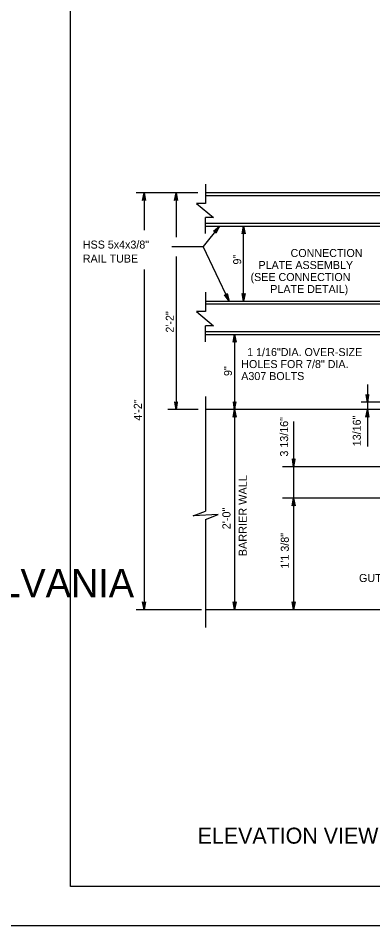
# Model space of a CAD drawing. Extents: x 632007860 to 635435983, y 295418622 to 297794622.
# Drawn here: x 633709860 to 633844963, y 295418622 to 295764234 of the extents above; entities that cross this region are included whole.
import ezdxf

# ---------------------------------------------------------------- set-up
doc = ezdxf.new("R2010")
doc.units = 0
for name, color, linetype in [('1', 7, 'Continuous'), ('8', 7, 'Continuous'), ('PLT-BNDY', 7, 'Continuous'), ('S-ABUT', 7, 'Continuous'), ('S-DETL-DIMS', 7, 'Continuous'), ('S-DETL-T120', 7, 'Continuous'), ('S-DETL-T240', 7, 'Continuous'), ('S-STEL', 7, 'Continuous')]:
    doc.layers.add(name, color=color, linetype=linetype)

msp = doc.modelspace()

# ---------------------------------------------------------------- linework, layer by layer
at = {"layer": '1'}
for p, q in [((633729860, 295433622), (633729860, 295997622)), ((634515860, 295433622), (633729860, 295433622))]:
    msp.add_line(p, q, dxfattribs=at)
at = {"layer": '8'}
msp.add_line((633932053, 295618047), (633840493, 295618047), dxfattribs=at)
at = {"layer": 'PLT-BNDY'}
msp.add_lwpolyline([(633689860, 296012622), (634530860, 296012622), (634530860, 295418622), (633689860, 295418622)], close=True, dxfattribs=at)
at = {"layer": 'S-ABUT'}
for p, q in [((633893231, 295615208), (633781252, 295615208)), ((634000348, 295539008), (633781252, 295539008))]:
    msp.add_line(p, q, dxfattribs=at)
at = {"layer": 'S-DETL-DIMS'}
for p, q in [((633781251, 295701020), (633781251, 295693714)), ((633778310, 295697741), (633754848, 295697741)), ((633757836, 295697741), (633757836, 295683467)), ((633770012, 295697741), (633770012, 295680796)), ((633781251, 295682203), (633781251, 295688291)), ((633786608, 295685043), (633780373, 295677247)), ((633795740, 295656474), (633795740, 295685043)), ((633768447, 295677247), (633780373, 295677247)), ((633790286, 295656474), (633780373, 295677247)), ((633770012, 295673486), (633770012, 295615208)), ((633757836, 295668566), (633757836, 295539008)), ((633781251, 295659852), (633781251, 295652546)), ((633781251, 295641034), (633781251, 295647122)), ((633792299, 295643777), (633792299, 295539008)), ((633842869, 295624749), (633842869, 295601173)), ((633781252, 295620222), (633781252, 295576516)), ((633778455, 295615208), (633766937, 295615208)), ((633814791, 295610699), (633814791, 295576704)), ((633882952, 295593453), (633810530, 295593453)), ((633882952, 295581474), (633810530, 295581474)), ((633814791, 295581474), (633814791, 295539008)), ((633781252, 295573341), (633781252, 295532170)), ((633779647, 295539008), (633754848, 295539008))]:
    msp.add_line(p, q, dxfattribs=at)
for points in [[(633757836, 295697741), (633758391, 295694781), (633758233, 295695009), (633758035, 295695127), (633757836, 295695161), (633757638, 295695127), (633757439, 295695009), (633757281, 295694781), (633757836, 295697741), (633757439, 295695009), (633757638, 295695127), (633757836, 295697741), (633757836, 295695161), (633758035, 295695127), (633757836, 295697741), (633758233, 295695009)], [(633770012, 295697741), (633770567, 295694781), (633770409, 295695009), (633770211, 295695127), (633770012, 295695161), (633769814, 295695127), (633769615, 295695009), (633769458, 295694781), (633770012, 295697741), (633769615, 295695009), (633769814, 295695127), (633770012, 295697741), (633770012, 295695161), (633770211, 295695127), (633770012, 295697741), (633770409, 295695009)], [(633781251, 295693714), (633777737, 295693714), (633784303, 295688291), (633781251, 295688291)], [(633786608, 295685043), (633785193, 295682386), (633785202, 295682524), (633785212, 295682662), (633785171, 295682770), (633785130, 295682878), (633785063, 295682953), (633784996, 295683029), (633784908, 295683077), (633784820, 295683126), (633784706, 295683142), (633784592, 295683158), (633784459, 295683118), (633784326, 295683079), (633786608, 295685043), (633784459, 295683118), (633784592, 295683158), (633786608, 295685043), (633784706, 295683142), (633784820, 295683126), (633786608, 295685043), (633784908, 295683077), (633784996, 295683029), (633786608, 295685043), (633785063, 295682953), (633785130, 295682878), (633786608, 295685043), (633785171, 295682770), (633785212, 295682662), (633786608, 295685043), (633785202, 295682524)], [(633795740, 295685043), (633796295, 295682084), (633796137, 295682312), (633795939, 295682429), (633795740, 295682464), (633795542, 295682429), (633795344, 295682312), (633795186, 295682084), (633795740, 295685043), (633795344, 295682312), (633795542, 295682429), (633795740, 295685043), (633795740, 295682464), (633795939, 295682429), (633795740, 295685043), (633796137, 295682312)], [(633790286, 295656474), (633788510, 295658906), (633788631, 295658837), (633788751, 295658768), (633788866, 295658758), (633788981, 295658748), (633789078, 295658775), (633789175, 295658802), (633789257, 295658860), (633789339, 295658919), (633789403, 295659014), (633789468, 295659110), (633789490, 295659247), (633789512, 295659384), (633790286, 295656474), (633789490, 295659247), (633789468, 295659110), (633790286, 295656474), (633789403, 295659014), (633789339, 295658919), (633790286, 295656474), (633789257, 295658860), (633789175, 295658802), (633790286, 295656474), (633789078, 295658775), (633788981, 295658748), (633790286, 295656474), (633788866, 295658758), (633788751, 295658768), (633790286, 295656474), (633788631, 295658837)], [(633795740, 295656474), (633795186, 295659434), (633795344, 295659205), (633795542, 295659088), (633795740, 295659054), (633795939, 295659088), (633796137, 295659205), (633796295, 295659434), (633795740, 295656474), (633796137, 295659205), (633795939, 295659088), (633795740, 295656474), (633795740, 295659054), (633795542, 295659088), (633795740, 295656474), (633795344, 295659205)], [(633781251, 295652546), (633777737, 295652546), (633784303, 295647122), (633781251, 295647122)], [(633792299, 295643777), (633792854, 295640817), (633792696, 295641045), (633792497, 295641163), (633792299, 295641197), (633792101, 295641163), (633791902, 295641045), (633791744, 295640817), (633792299, 295643777), (633791902, 295641045), (633792101, 295641163), (633792299, 295643777), (633792299, 295641197), (633792497, 295641163), (633792299, 295643777), (633792696, 295641045)], [(633842869, 295617922), (633843424, 295620882), (633843345, 295620768), (633843266, 295620654), (633843167, 295620595), (633843067, 295620536), (633842968, 295620519), (633842869, 295620502), (633842770, 295620519), (633842671, 295620536), (633842571, 295620595), (633842472, 295620654), (633842393, 295620768), (633842314, 295620882), (633842869, 295617922), (633842393, 295620768), (633842472, 295620654), (633842869, 295617922), (633842571, 295620595), (633842671, 295620536), (633842869, 295617922), (633842770, 295620519), (633842869, 295620502), (633842869, 295617922), (633842968, 295620519), (633843067, 295620536), (633842869, 295617922), (633843167, 295620595), (633843266, 295620654), (633842869, 295617922), (633843345, 295620768)], [(633770012, 295615208), (633770567, 295618167), (633770488, 295618053), (633770409, 295617939), (633770310, 295617880), (633770211, 295617821), (633770112, 295617804), (633770012, 295617787), (633769913, 295617804), (633769814, 295617821), (633769715, 295617880), (633769615, 295617939), (633769536, 295618053), (633769458, 295618167), (633770012, 295615208), (633769536, 295618053), (633769615, 295617939), (633770012, 295615208), (633769715, 295617880), (633769814, 295617821), (633770012, 295615208), (633769913, 295617804), (633770012, 295617787), (633770012, 295615208), (633770112, 295617804), (633770211, 295617821), (633770012, 295615208), (633770310, 295617880), (633770409, 295617939), (633770012, 295615208), (633770488, 295618053)], [(633792299, 295615145), (633792854, 295618104), (633792775, 295617990), (633792696, 295617876), (633792597, 295617818), (633792497, 295617759), (633792398, 295617742), (633792299, 295617725), (633792200, 295617742), (633792101, 295617759), (633792001, 295617818), (633791902, 295617876), (633791823, 295617990), (633791744, 295618104), (633792299, 295615145), (633791823, 295617990), (633791902, 295617876), (633792299, 295615145), (633792001, 295617818), (633792101, 295617759), (633792299, 295615145), (633792200, 295617742), (633792299, 295617725), (633792299, 295615145), (633792398, 295617742), (633792497, 295617759), (633792299, 295615145), (633792597, 295617818), (633792696, 295617876), (633792299, 295615145), (633792775, 295617990)], [(633792299, 295615270), (633792854, 295612311), (633792775, 295612425), (633792696, 295612539), (633792597, 295612598), (633792497, 295612656), (633792398, 295612673), (633792299, 295612690), (633792200, 295612673), (633792101, 295612656), (633792001, 295612598), (633791902, 295612539), (633791823, 295612425), (633791744, 295612311), (633792299, 295615270), (633791823, 295612425), (633791902, 295612539), (633792299, 295615270), (633792001, 295612598), (633792101, 295612656), (633792299, 295615270), (633792200, 295612673), (633792299, 295612690), (633792299, 295615270), (633792398, 295612673), (633792497, 295612656), (633792299, 295615270), (633792597, 295612598), (633792696, 295612539), (633792299, 295615270), (633792775, 295612425)], [(633842869, 295615270), (633843424, 295612311), (633843345, 295612425), (633843266, 295612539), (633843167, 295612598), (633843067, 295612656), (633842968, 295612673), (633842869, 295612690), (633842770, 295612673), (633842671, 295612656), (633842571, 295612598), (633842472, 295612539), (633842393, 295612425), (633842314, 295612311), (633842869, 295615270), (633842393, 295612425), (633842472, 295612539), (633842869, 295615270), (633842571, 295612598), (633842671, 295612656), (633842869, 295615270), (633842770, 295612673), (633842869, 295612690), (633842869, 295615270), (633842968, 295612673), (633843067, 295612656), (633842869, 295615270), (633843167, 295612598), (633843266, 295612539), (633842869, 295615270), (633843345, 295612425)], [(633814791, 295593453), (633815345, 295596413), (633815266, 295596299), (633815187, 295596184), (633815088, 295596126), (633814989, 295596067), (633814890, 295596050), (633814791, 295596033), (633814691, 295596050), (633814592, 295596067), (633814493, 295596126), (633814394, 295596184), (633814315, 295596299), (633814236, 295596413), (633814791, 295593453), (633814315, 295596299), (633814394, 295596184), (633814791, 295593453), (633814493, 295596126), (633814592, 295596067), (633814791, 295593453), (633814691, 295596050), (633814791, 295596033), (633814791, 295593453), (633814890, 295596050), (633814989, 295596067), (633814791, 295593453), (633815088, 295596126), (633815187, 295596184), (633814791, 295593453), (633815266, 295596299)], [(633814791, 295581474), (633815345, 295578515), (633815266, 295578629), (633815187, 295578743), (633815088, 295578801), (633814989, 295578860), (633814890, 295578877), (633814791, 295578894), (633814691, 295578877), (633814592, 295578860), (633814493, 295578801), (633814394, 295578743), (633814315, 295578629), (633814236, 295578515), (633814791, 295581474), (633814315, 295578629), (633814394, 295578743), (633814791, 295581474), (633814493, 295578801), (633814592, 295578860), (633814791, 295581474), (633814691, 295578877), (633814791, 295578894), (633814791, 295581474), (633814890, 295578877), (633814989, 295578860), (633814791, 295581474), (633815088, 295578801), (633815187, 295578743), (633814791, 295581474), (633815266, 295578629)], [(633781252, 295573341), (633786014, 295575274), (633776489, 295574698), (633781252, 295576516)], [(633757836, 295539008), (633757281, 295541967), (633757439, 295541739), (633757638, 295541621), (633757836, 295541587), (633758035, 295541621), (633758233, 295541739), (633758391, 295541967), (633757836, 295539008), (633758233, 295541739), (633758035, 295541621), (633757836, 295539008), (633757836, 295541587), (633757638, 295541621), (633757836, 295539008), (633757439, 295541739)], [(633792299, 295539008), (633791744, 295541967), (633791823, 295541853), (633791902, 295541739), (633792001, 295541680), (633792101, 295541621), (633792200, 295541604), (633792299, 295541587), (633792398, 295541604), (633792497, 295541621), (633792597, 295541680), (633792696, 295541739), (633792775, 295541853), (633792854, 295541967), (633792299, 295539008), (633792775, 295541853), (633792696, 295541739), (633792299, 295539008), (633792597, 295541680), (633792497, 295541621), (633792299, 295539008), (633792398, 295541604), (633792299, 295541587), (633792299, 295539008), (633792200, 295541604), (633792101, 295541621), (633792299, 295539008), (633792001, 295541680), (633791902, 295541739), (633792299, 295539008), (633791823, 295541853)], [(633814791, 295539008), (633814236, 295541967), (633814315, 295541853), (633814394, 295541739), (633814493, 295541680), (633814592, 295541621), (633814691, 295541604), (633814791, 295541587), (633814890, 295541604), (633814989, 295541621), (633815088, 295541680), (633815187, 295541739), (633815266, 295541853), (633815345, 295541967), (633814791, 295539008), (633815266, 295541853), (633815187, 295541739), (633814791, 295539008), (633815088, 295541680), (633814989, 295541621), (633814791, 295539008), (633814890, 295541604), (633814791, 295541587), (633814791, 295539008), (633814691, 295541604), (633814592, 295541621), (633814791, 295539008), (633814493, 295541680), (633814394, 295541739), (633814791, 295539008), (633814315, 295541853)]]:
    msp.add_lwpolyline(points, dxfattribs=at)
at = {"layer": 'S-STEL'}
for p, q in [((633896587, 295697741), (633781252, 295697741)), ((633896271, 295696560), (633781252, 295696560)), ((633781252, 295686224), (633893504, 295686224)), ((633781252, 295685043), (633893187, 295685043)), ((633781252, 295656474), (633934466, 295656474)), ((633934466, 295655293), (633781252, 295655293)), ((633781252, 295644958), (633849102, 295644958)), ((633781252, 295643777), (633849102, 295643777))]:
    msp.add_line(p, q, dxfattribs=at)

# ---------------------------------------------------------------- texts
at = {"layer": '1'}
msp.add_text('COMMONWEALTH OF PENNSYLVANIA', height=10783.37, dxfattribs=at).set_placement((633488011, 295543766))
at = {"layer": 'S-DETL-T120'}
for s, height, p in [('HSS 5x4x3/8"', 3048.01, (633734498, 295676501)), ('CONNECTION', 3048.1, (633813623, 295673287)), ('RAIL TUBE', 3048, (633734498, 295671167)), ('PLATE ASSEMBLY', 3048.07, (633801407, 295668715)), ('(SEE CONNECTION ', 3048.07, (633798382, 295664143)), ('PLATE DETAIL)', 3048.07, (633805895, 295659571)), ('  1 1/16"DIA. OVER-SIZE', 3048.01, (633794837, 295635572)), ('HOLES FOR 7/8" DIA.', 3048.01, (633794837, 295631000)), ('A307 BOLTS', 3048, (633794837, 295626428)), ('GUTTER LINE', 3048.01, (633839698, 295549544))]:
    msp.add_text(s, height=height, dxfattribs=at).set_placement(p)
for s, height, p in [('9"', 3048, (633794799, 295670412)), ('2\'-2"', 3048.1, (633769149, 295644506)), ('9"', 3048, (633791294, 295627979)), ('4\'-2"', 3048.1, (633756973, 295610969)), ('3 13/16"', 3048, (633812689, 295597296)), ('13/16"', 3048, (633840384, 295601240)), ('BARRIER WALL', 3102.3, (633796952, 295559343)), ('2\'-0"', 3102.3, (633790748, 295569603)), ('1\'1 3/8"', 3048, (633812950, 295554657))]:
    msp.add_text(s, height=height, rotation=90, dxfattribs=at).set_placement(p)
at = {"layer": 'S-DETL-T240'}
msp.add_text('ELEVATION VIEW FOR THRIE-BEAM TO PA BRIDGE BARRIER', height=6096, dxfattribs=at).set_placement((633778227, 295449918))

doc.saveas('drawing.dxf')
